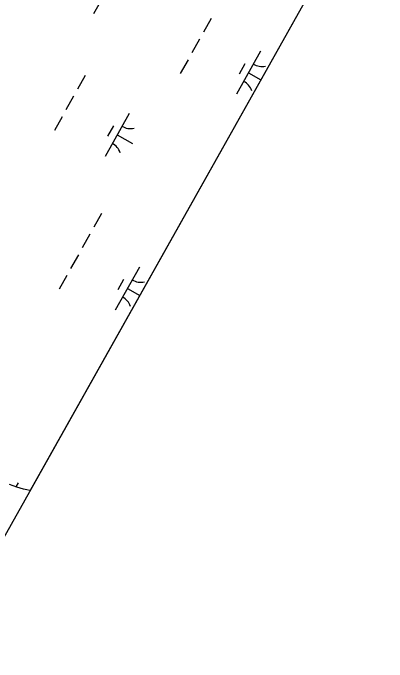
# Model space of a CAD drawing. Extents: x 3913936 to 3933962, y 195330 to 217741.
# Drawn here: x 3927691 to 3928071, y 202489 to 203147 of the extents above; entities that cross this region are included whole.
import ezdxf

# ---------------------------------------------------------------- set-up
doc = ezdxf.new("R2010")
doc.units = 0
for name, color, linetype in [('V-GRID-FRAM', 7, 'Continuous'), ('V-TOPO-SHOR', 7, 'Continuous'), ('V-WETL-SWMP', 7, 'Continuous')]:
    doc.layers.add(name, color=color, linetype=linetype)

msp = doc.modelspace()

# ---------------------------------------------------------------- linework, layer by layer
at = {"layer": 'V-GRID-FRAM'}
msp.add_lwpolyline([(3932010.33, 210314.99), (3924440.13, 196848.23), (3917917.56, 202110.57), (3924798.65, 214359.02), (3932010.33, 210314.99)], dxfattribs=at)
at = {"layer": 'V-TOPO-SHOR'}
msp.add_lwpolyline([(3927708.67, 202662.7), (3927708.39, 202662.76), (3927705.45, 202663.44), (3927702.17, 202664.3), (3927698.71, 202665.15), (3927695.25, 202666.27), (3927691.45, 202667.55), (3927688, 202668.75)], dxfattribs=at)
at = {"layer": 'V-WETL-SWMP'}
for p, q in [((3928459.34, 203998.07), (3927708.67, 202662.7)), ((3927797.65, 203189.67), (3927773.15, 203146.09)), ((3927892.48, 203141.44), (3927884.64, 203127.49)), ((3927880.72, 203120.52), (3927872.88, 203106.57)), ((3927942.65, 203108.16), (3927918.15, 203064.58)), ((3927868.96, 203099.6), (3927861.12, 203085.65)), ((3927926.61, 203095.38), (3927920.73, 203084.92)), ((3927764.7, 203083.69), (3927756.86, 203069.74)), ((3927930.4, 203086.37), (3927942.89, 203079.35)), ((3927752.94, 203062.77), (3927745.1, 203048.82)), ((3927809.28, 203045.2), (3927784.78, 203001.62)), ((3927741.18, 203041.85), (3927733.34, 203027.9)), ((3927793.25, 203032.42), (3927787.36, 203021.96)), ((3927797.03, 203023.41), (3927812.72, 203014.59)), ((3927781.27, 202943.6), (3927773.43, 202929.65)), ((3927769.51, 202922.68), (3927761.67, 202908.73)), ((3927757.75, 202901.76), (3927749.91, 202887.81)), ((3927819.68, 202889.41), (3927795.17, 202845.82)), ((3927745.99, 202880.84), (3927738.15, 202866.89)), ((3927803.64, 202876.62), (3927797.76, 202866.16)), ((3927807.43, 202867.61), (3927819.92, 202860.59)), ((3927691.46, 202667.55), (3927688, 202668.75)), ((3927696.7, 202670.65), (3927694.4, 202666.55)), ((3927695.26, 202666.27), (3927691.46, 202667.55)), ((3927698.71, 202665.15), (3927695.26, 202666.27)), ((3927702.17, 202664.3), (3927698.71, 202665.15)), ((3927705.45, 202663.44), (3927702.17, 202664.3)), ((3927708.39, 202662.76), (3927705.45, 202663.44)), ((3927708.67, 202662.7), (3927708.39, 202662.76))]:
    msp.add_line(p, q, dxfattribs=at)
for centre, start, end in [((3927944.14, 203110.33), 239.88608, 281.42974), ((3927917.07, 203062.18), 19.88608, 61.42973), ((3927810.77, 203047.37), 239.88608, 281.42974), ((3927783.7, 202999.22), 19.88608, 61.42973), ((3927821.17, 202891.57), 239.88608, 281.42974), ((3927794.1, 202843.42), 19.88608, 61.42973)]:
    msp.add_arc(centre, 17.62, start, end, dxfattribs=at)

doc.saveas('drawing.dxf')
